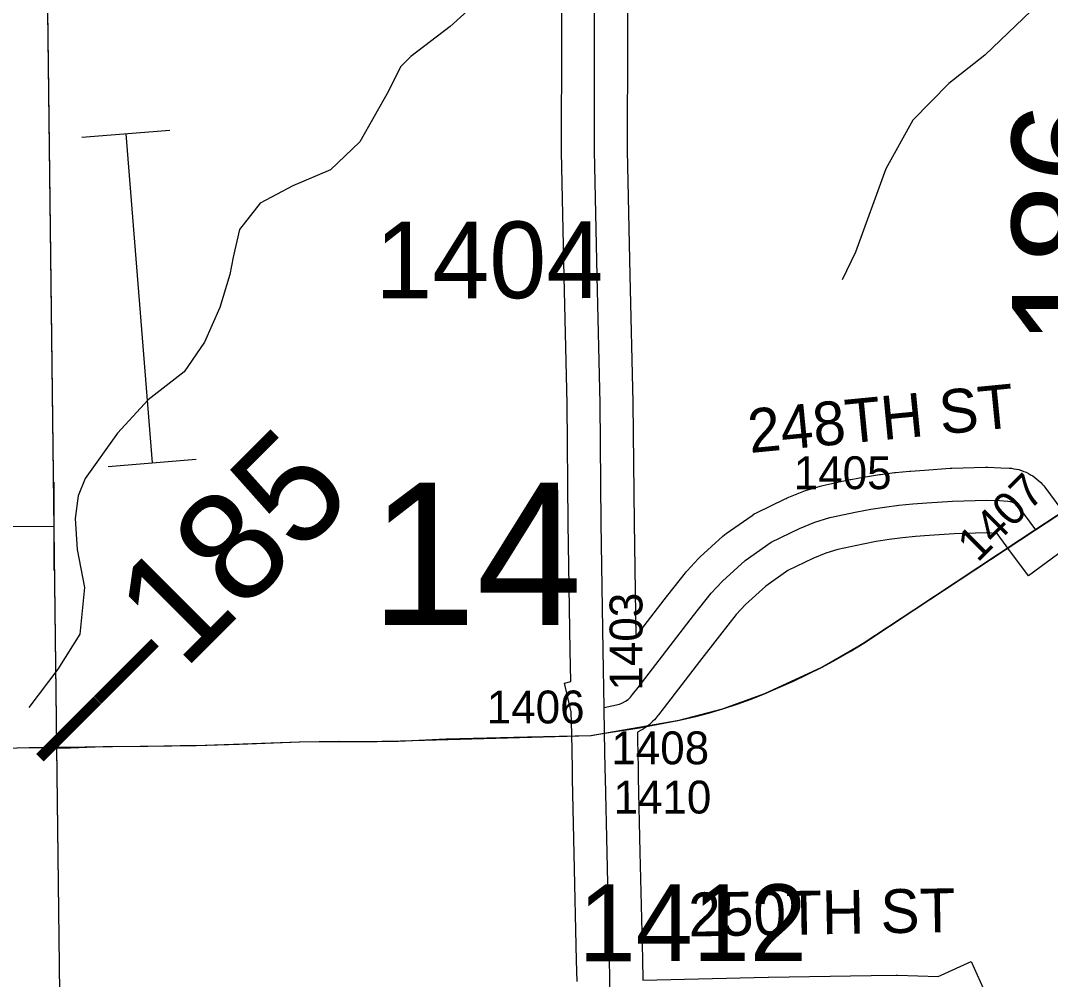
# Model space of a CAD drawing. Extents: x 23.6 to 68.7, y -63 to -29.
# Drawn here: x 48.623 to 49.563, y -48.481 to -47.606 of the extents above; entities that cross this region are included whole.
import ezdxf

# ---------------------------------------------------------------- set-up
doc = ezdxf.new("R2010")
doc.units = 0
for name, color, linetype in [('tdCoHydroRiver', 7, 'Continuous'), ('tdCoPipe2', 7, 'Continuous'), ('tdCoPriCL', 7, 'Continuous'), ('tdCoPrimary', 7, 'Continuous'), ('tdCoPriNonDiv', 7, 'Continuous'), ('tdCoPriNonDivCL', 7, 'Continuous'), ('tdCoSecRdNmbr', 7, 'Continuous'), ('tdCoSecRdTxt', 7, 'Continuous'), ('tdCoSecRteBand', 7, 'Continuous'), ('tdCoSecRteCL', 7, 'Continuous'), ('tdCoSectLine', 7, 'Continuous'), ('tdCoSectLinePart', 7, 'Continuous'), ('tdCoSectNmbr', 7, 'Continuous'), ('tdCoSurfAsphalt', 7, 'Continuous'), ('tdCoSurfConc', 7, 'Continuous'), ('tdCoSurfGravel', 7, 'Continuous'), ('tdStHwyPriRefPost1', 7, 'Continuous'), ('tdStHwyPriRefPost5', 7, 'Continuous')]:
    doc.layers.add(name, color=color, linetype=linetype)

msp = doc.modelspace()

# ---------------------------------------------------------------- linework, layer by layer
at = {"layer": 'tdCoHydroRiver'}
for points in [[(49.70834, -47.07843), (49.71487, -47.09888), (49.71853, -47.14462), (49.7, -47.18271), (49.69411, -47.22065), (49.68804, -47.24282), (49.6569, -47.28263), (49.64612, -47.308), (49.64959, -47.33638), (49.67514, -47.36293), (49.72909, -47.38918), (49.75305, -47.41417), (49.75187, -47.45049), (49.73947, -47.47115), (49.60599, -47.53576), (49.57786, -47.56132), (49.55917, -47.58363), (49.50293, -47.63791), (49.47006, -47.66353), (49.43728, -47.69704), (49.41251, -47.74151), (49.38493, -47.81759), (49.37258, -47.84298)], [(49.04301, -47.58613), (49.01488, -47.6117), (48.97886, -47.63893), (48.9695, -47.6485), (48.95869, -47.67072), (48.93236, -47.71679), (48.90581, -47.74233), (48.87124, -47.75692), (48.84142, -47.77304), (48.82274, -47.79692), (48.81671, -47.82224), (48.81372, -47.83806), (48.80458, -47.86815), (48.79072, -47.89988), (48.77207, -47.92692), (48.7392, -47.95253), (48.71112, -47.98283), (48.68158, -48.0242), (48.67544, -48.04005), (48.67251, -48.06061), (48.6744, -48.089), (48.68109, -48.12365), (48.67682, -48.16632), (48.65665, -48.19812), (48.63019, -48.23313)]]:
    msp.add_lwpolyline(points, dxfattribs=at)
at = {"layer": 'tdCoPipe2'}
for p, q in [((48.67867, -47.71271), (48.75894, -47.70632)), ((48.70259, -48.01308), (48.78301, -48.00667)), ((48.653, -48.02763), (48.65328, -48.10815))]:
    msp.add_line(p, q, dxfattribs=at)
for points in [[(48.71887, -47.70951), (48.74279, -48.00987)], [(48.65314, -48.06795), (48.54896, -48.06832), (48.55607, -48.26533)]]:
    msp.add_lwpolyline(points, dxfattribs=at)
at = {"layer": 'tdCoPriCL'}
msp.add_lwpolyline([(48.55057, -48.2717), (48.63048, -48.26972), (48.64978, -48.26985), (48.66796, -48.26997), (48.69805, -48.26874), (48.73849, -48.26849), (48.76832, -48.26799), (48.78263, -48.26775), (48.82184, -48.26652), (48.87708, -48.26454), (48.91333, -48.26405), (48.94786, -48.2643), (48.95254, -48.26405), (48.96734, -48.2638), (49.01124, -48.26183), (49.08546, -48.25986), (49.14317, -48.25863), (49.15545, -48.25671), (49.18731, -48.25172), (49.19048, -48.25112), (49.22381, -48.24482), (49.23715, -48.24181), (49.23873, -48.2414), (49.25039, -48.23838), (49.26351, -48.23453), (49.2765, -48.23026), (49.28935, -48.22557), (49.30204, -48.22048), (49.31456, -48.21498), (49.3279, -48.20909), (49.34107, -48.20286), (49.35408, -48.19628), (49.3669, -48.18936), (49.37955, -48.18211), (49.392, -48.17453), (49.43811, -48.14395), (49.53528, -48.07984), (49.5487, -48.07101), (49.60802, -48.03199)], dxfattribs=at)
at = {"layer": 'tdCoPrimary'}
for p, q in [((49.23911, -48.2414), (49.24946, -48.23872)), ((49.23911, -48.2414), (49.24946, -48.23872)), ((49.05139, -48.26077), (49.08584, -48.25986)), ((49.05139, -48.26077), (49.08584, -48.25986))]:
    msp.add_line(p, q, dxfattribs=at)
for points in [[(49.24946, -48.23872), (49.25077, -48.23838), (49.26389, -48.23453), (49.27688, -48.23026), (49.28973, -48.22557), (49.30242, -48.22048), (49.31494, -48.21498), (49.32827, -48.20909), (49.34145, -48.20286), (49.35445, -48.19628), (49.36728, -48.18936), (49.37993, -48.18211), (49.39238, -48.17453), (49.43849, -48.14395), (49.53565, -48.07984), (49.54908, -48.07101), (49.6084, -48.03199), (49.62044, -48.02404), (49.68189, -47.98341), (49.7756, -47.92324), (49.84674, -47.87639)], [(49.24946, -48.23872), (49.25077, -48.23838), (49.26389, -48.23453), (49.27688, -48.23026), (49.28973, -48.22557), (49.30242, -48.22048), (49.31494, -48.21498), (49.32827, -48.20909), (49.34145, -48.20286), (49.35445, -48.19628), (49.36728, -48.18936), (49.37993, -48.18211), (49.39238, -48.17453), (49.43849, -48.14395), (49.53565, -48.07984), (49.54908, -48.07101), (49.6084, -48.03199), (49.62044, -48.02404), (49.68189, -47.98341), (49.7756, -47.92324), (49.84674, -47.87639)], [(48.55095, -48.2717), (48.63085, -48.26972), (48.66834, -48.26997), (48.69842, -48.26874), (48.73887, -48.26849), (48.78301, -48.26775), (48.82222, -48.26652), (48.87746, -48.26454), (48.91371, -48.26405), (48.94824, -48.2643), (48.95292, -48.26405), (48.96772, -48.2638), (49.01162, -48.26183), (49.0514, -48.26077), (49.08584, -48.25986), (49.14355, -48.25863), (49.15583, -48.25671), (49.18769, -48.25172), (49.19086, -48.25112), (49.22419, -48.24482), (49.23753, -48.24181), (49.23911, -48.2414), (49.24946, -48.23872), (49.25077, -48.23838), (49.26389, -48.23453), (49.27688, -48.23026), (49.28973, -48.22557), (49.30242, -48.22048), (49.31494, -48.21498), (49.32827, -48.20909), (49.34145, -48.20286), (49.35445, -48.19628), (49.36728, -48.18936), (49.37993, -48.18211), (49.39238, -48.17453), (49.43849, -48.14395), (49.53565, -48.07984), (49.54908, -48.07101), (49.6084, -48.03199)], [(49.19086, -48.25112), (49.22419, -48.24482), (49.23753, -48.24181), (49.23911, -48.2414)], [(49.19086, -48.25112), (49.22419, -48.24482), (49.23753, -48.24181), (49.23911, -48.2414)], [(49.08584, -48.25986), (49.14355, -48.25863), (49.15583, -48.25671)], [(49.08584, -48.25986), (49.14355, -48.25863), (49.15583, -48.25671)], [(49.15583, -48.25671), (49.18769, -48.25172), (49.19086, -48.25112)], [(49.15583, -48.25671), (49.18769, -48.25172), (49.19086, -48.25112)], [(48.55095, -48.2717), (48.63085, -48.26972), (48.66834, -48.26997), (48.69842, -48.26874), (48.73887, -48.26849), (48.78301, -48.26775), (48.82222, -48.26652), (48.87746, -48.26454), (48.91371, -48.26405), (48.94824, -48.2643), (48.95292, -48.26405), (48.96772, -48.2638), (49.01162, -48.26183), (49.05139, -48.26077)], [(48.55095, -48.2717), (48.63085, -48.26972), (48.66834, -48.26997), (48.69842, -48.26874), (48.73887, -48.26849), (48.78301, -48.26775), (48.82222, -48.26652), (48.87746, -48.26454), (48.91371, -48.26405), (48.94824, -48.2643), (48.95292, -48.26405), (48.96772, -48.2638), (49.01162, -48.26183), (49.05139, -48.26077)]]:
    msp.add_lwpolyline(points, dxfattribs=at)
at = {"layer": 'tdCoPriNonDiv'}
msp.add_lwpolyline([(45.97612, -48.31599), (46.22308, -48.32276), (46.29186, -48.32383), (46.64003, -48.31278), (46.83283, -48.30352), (47.09489, -48.29783), (47.39822, -48.29117), (47.64458, -48.28772), (48.05247, -48.27982), (48.55061, -48.27169), (48.63051, -48.26971), (48.78267, -48.26774), (48.87712, -48.26454), (48.9479, -48.26429), (49.14321, -48.25862), (49.22385, -48.24481), (49.26355, -48.23452), (49.30208, -48.22047), (49.35411, -48.19627), (49.39204, -48.17452), (49.68155, -47.9834)], dxfattribs=at)
at = {"layer": 'tdCoPriNonDivCL'}
msp.add_lwpolyline([(48.55057, -48.2717), (48.63048, -48.26972), (48.66796, -48.26997), (48.69805, -48.26874), (48.73849, -48.26849), (48.78263, -48.26775), (48.82184, -48.26652), (48.87708, -48.26454), (48.91333, -48.26405), (48.94786, -48.2643), (48.95254, -48.26405), (48.96734, -48.2638), (49.01124, -48.26183), (49.05102, -48.26077), (49.08546, -48.25986), (49.14317, -48.25863), (49.15545, -48.25671), (49.18731, -48.25172), (49.19048, -48.25112), (49.22381, -48.24482), (49.23715, -48.24181), (49.23873, -48.2414), (49.24908, -48.23872), (49.25039, -48.23838), (49.26351, -48.23453), (49.2765, -48.23026), (49.28935, -48.22557), (49.30204, -48.22048), (49.31456, -48.21498), (49.3279, -48.20909), (49.34107, -48.20286), (49.35408, -48.19628), (49.3669, -48.18936), (49.37955, -48.18211), (49.392, -48.17453), (49.43811, -48.14395), (49.53528, -48.07984), (49.5487, -48.07101), (49.60802, -48.03199)], dxfattribs=at)
msp.add_lwpolyline([(48.55057, -48.2717), (48.63048, -48.26972), (48.66796, -48.26997), (48.69805, -48.26874), (48.73849, -48.26849), (48.78263, -48.26775), (48.82184, -48.26652), (48.87708, -48.26454), (48.91333, -48.26405), (48.94786, -48.2643), (48.95254, -48.26405), (48.96734, -48.2638), (49.01124, -48.26183), (49.05102, -48.26077), (49.08546, -48.25986), (49.14317, -48.25863), (49.15545, -48.25671), (49.18731, -48.25172), (49.19048, -48.25112), (49.22381, -48.24482), (49.23715, -48.24181), (49.23873, -48.2414), (49.24908, -48.23872), (49.25039, -48.23838), (49.26351, -48.23453), (49.2765, -48.23026), (49.28935, -48.22557), (49.30204, -48.22048), (49.31456, -48.21498), (49.3279, -48.20909), (49.34107, -48.20286), (49.35408, -48.19628), (49.3669, -48.18936), (49.37955, -48.18211), (49.392, -48.17453), (49.43811, -48.14395), (49.53528, -48.07984), (49.5487, -48.07101), (49.60802, -48.03199)], dxfattribs=at)
at = {"layer": 'tdCoSecRteBand'}
for points in [[(49.13072, -48.48339), (49.13036, -48.46396), (49.12814, -48.36662), (49.12814, -48.36661), (49.12814, -48.3666), (49.12662, -48.29837), (49.12642, -48.28942), (49.12642, -48.28936), (49.12642, -48.28929), (49.12583, -48.25725), (49.12546, -48.23702), (49.11937, -48.21089), (49.12496, -48.20958), (49.12444, -48.18128), (49.12444, -48.18123), (49.12444, -48.18118), (49.12271, -48.06527), (49.12271, -48.06519), (49.12271, -48.0651), (49.12173, -47.95607), (49.11902, -47.84013), (49.11902, -47.8401), (49.11902, -47.84008), (49.11655, -47.7259), (49.11655, -47.72554), (49.11655, -47.72518), (49.11679, -47.62192), (49.11655, -47.5278)], [(49.17655, -47.52768), (49.17679, -47.62184), (49.17679, -47.62192), (49.17679, -47.62199), (49.17655, -47.72496), (49.17901, -47.83875), (49.18172, -47.95488), (49.18172, -47.95509), (49.18172, -47.95531), (49.18271, -48.06447), (49.18426, -48.16866), (49.19511, -48.15462), (49.21335, -48.13097), (49.21346, -48.13082), (49.21357, -48.13068), (49.22968, -48.11029), (49.23041, -48.10938), (49.2312, -48.10852), (49.2414, -48.0975), (49.24225, -48.09657), (49.24319, -48.09572), (49.2639, -48.07681), (49.26533, -48.07552), (49.2669, -48.07441), (49.29058, -48.05781), (49.29252, -48.05644), (49.29466, -48.0554), (49.32064, -48.04274), (49.32148, -48.04233), (49.32236, -48.04197), (49.33633, -48.03621), (49.33769, -48.03565), (49.3391, -48.03523), (49.35275, -48.03112), (49.35393, -48.03076), (49.35514, -48.0305), (49.3798, -48.02524), (49.38021, -48.02516), (49.38062, -48.02508), (49.39331, -48.02274), (49.39371, -48.02267), (49.39412, -48.0226), (49.40687, -48.02061), (49.40727, -48.02055), (49.40768, -48.0205), (49.42048, -48.01885), (49.42088, -48.0188), (49.42129, -48.01876), (49.43413, -48.01746), (49.43454, -48.01742), (49.43494, -48.01739), (49.44781, -48.01644), (49.44787, -48.01644), (49.44792, -48.01644), (49.47143, -48.01479), (49.47208, -48.01475), (49.47273, -48.01473), (49.50363, -48.01391), (49.50466, -48.01388), (49.50569, -48.01392), (49.51761, -48.01442), (49.52525, -48.01475), (49.52741, -48.01484), (49.52953, -48.01524), (49.53173, -48.01565), (49.53408, -48.01609), (49.53633, -48.0169), (49.53844, -48.01765), (49.54069, -48.01846), (49.54279, -48.01962), (49.54474, -48.0207), (49.54684, -48.02186), (49.54872, -48.02333), (49.55048, -48.0247), (49.55237, -48.02618), (49.554, -48.02793), (49.55552, -48.02957), (49.55666, -48.0308), (49.55765, -48.03214), (49.5732, -48.05317)], [(49.59104, -48.07729), (49.5428, -48.11296), (49.52496, -48.08884), (49.51423, -48.07434), (49.5042, -48.07391), (49.47497, -48.07469), (49.45216, -48.07629), (49.43975, -48.0772), (49.42772, -48.07841), (49.41573, -48.07995), (49.40379, -48.08182), (49.39191, -48.08401), (49.36887, -48.08893), (49.35781, -48.09226), (49.34607, -48.09709), (49.32308, -48.10829), (49.30293, -48.12243), (49.28457, -48.13918), (49.27603, -48.14841), (49.26076, -48.16774), (49.24262, -48.19127), (49.24261, -48.19129), (49.2426, -48.1913), (49.21026, -48.23314), (49.20511, -48.2398), (49.20481, -48.24019), (49.2045, -48.24056), (49.20261, -48.24285), (49.20139, -48.24432), (49.2, -48.24563), (49.19783, -48.24766), (49.19644, -48.24897), (49.19488, -48.25009), (49.19248, -48.25183), (49.19093, -48.25295), (49.18925, -48.25386), (49.18664, -48.25528), (49.18581, -48.25573), (49.18594, -48.26274), (49.1864, -48.28814), (49.1866, -48.29703), (49.18813, -48.36526), (49.19035, -48.46266), (49.19035, -48.46273), (49.19035, -48.46279), (49.1907, -48.48194), (49.30521, -48.47918), (49.30537, -48.47917), (49.30552, -48.47917), (49.39906, -48.47785), (49.42207, -48.47753), (49.4227, -48.47752), (49.42333, -48.47753), (49.46046, -48.47857), (49.46319, -48.47734), (49.49057, -48.46509), (49.51507, -48.51986)]]:
    msp.add_lwpolyline(points, dxfattribs=at)
at = {"layer": 'tdCoSecRteCL'}
for points in [[(49.1554, -48.2333), (49.15444, -48.18073), (49.15271, -48.06483), (49.15173, -47.95558), (49.14901, -47.83943), (49.14655, -47.72525), (49.14679, -47.62192), (49.14655, -47.52772)], [(49.1554, -48.2333), (49.16954, -48.23), (49.17231, -48.22893), (49.17491, -48.22751), (49.17732, -48.22577), (49.17949, -48.22374), (49.18138, -48.22145), (49.18653, -48.21479), (49.21886, -48.17295), (49.23711, -48.14928), (49.25322, -48.12889), (49.26341, -48.11788), (49.28413, -48.09897), (49.3078, -48.08237), (49.33378, -48.06971), (49.34775, -48.06395), (49.3614, -48.05984), (49.38606, -48.05458), (49.39875, -48.05224), (49.4115, -48.05025), (49.4243, -48.04861), (49.43714, -48.04731), (49.45001, -48.04636), (49.47352, -48.04472), (49.50443, -48.0439), (49.51635, -48.0444), (49.52399, -48.04472), (49.52619, -48.04513), (49.52829, -48.04589), (49.53025, -48.04697), (49.53201, -48.04834), (49.53353, -48.04998), (49.54908, -48.07101)], [(49.16126, -48.51266), (49.16036, -48.46334), (49.15814, -48.36593), (49.15661, -48.2977), (49.15641, -48.28875), (49.15583, -48.25671), (49.1554, -48.2333)]]:
    msp.add_lwpolyline(points, dxfattribs=at)
at = {"layer": 'tdCoSectLine'}
msp.add_lwpolyline([(48.64654, -47.52092), (48.65873, -48.51835)], dxfattribs=at)
at = {"layer": 'tdCoSectLinePart'}
msp.add_lwpolyline([(48.64686, -47.54769), (48.65873, -48.51835)], dxfattribs=at)
at = {"layer": 'tdCoSurfAsphalt'}
msp.add_lwpolyline([(49.16612, -48.95559), (49.16603, -48.95162), (49.16652, -48.89811), (49.1648, -48.85471), (49.16282, -48.77629), (49.16266, -48.7654), (49.16265, -48.76469), (49.16134, -48.67863), (49.16233, -48.62462), (49.16233, -48.57851), (49.16159, -48.53067), (49.16126, -48.51266), (49.16036, -48.46334), (49.15814, -48.36593), (49.15661, -48.2977), (49.15641, -48.28875), (49.15583, -48.25671), (49.1554, -48.2333)], dxfattribs=at)
at = {"layer": 'tdCoSurfConc'}
msp.add_lwpolyline([(49.18653, -48.21479), (49.21886, -48.17295), (49.23711, -48.14928), (49.25322, -48.12889), (49.26341, -48.11788), (49.28413, -48.09897), (49.3078, -48.08237), (49.33378, -48.06971), (49.34775, -48.06395), (49.3614, -48.05984), (49.38606, -48.05458), (49.39875, -48.05224), (49.4115, -48.05025), (49.4243, -48.04861), (49.43714, -48.04731), (49.45001, -48.04636), (49.47352, -48.04472), (49.50443, -48.0439), (49.51635, -48.0444)], dxfattribs=at)
at = {"layer": 'tdCoSurfGravel'}
for points in [[(49.1554, -48.2333), (49.15444, -48.18073), (49.15271, -48.06483), (49.15173, -47.95558), (49.14901, -47.83943), (49.14655, -47.72525), (49.14679, -47.62192), (49.14655, -47.52772), (49.14655, -47.41379), (49.14433, -47.30651), (49.14186, -47.21477), (49.14063, -47.13019), (49.1357, -47.02365), (49.13298, -46.96817), (49.13372, -46.93167), (49.13496, -46.88975), (49.1352, -46.85645), (49.13545, -46.81996), (49.1357, -46.74203), (49.13348, -46.65917), (49.13249, -46.58445), (49.13175, -46.54104), (49.13158, -46.50754)], [(49.51635, -48.0444), (49.52399, -48.04472), (49.52619, -48.04513), (49.52829, -48.04589), (49.53025, -48.04697), (49.53201, -48.04834), (49.53353, -48.04998), (49.54908, -48.07101)], [(49.1554, -48.2333), (49.16954, -48.23), (49.17231, -48.22893), (49.17491, -48.22751), (49.17732, -48.22577), (49.17949, -48.22374), (49.18138, -48.22145), (49.18653, -48.21479)]]:
    msp.add_lwpolyline(points, dxfattribs=at)

# ---------------------------------------------------------------- texts
at = {"layer": 'tdCoSecRdNmbr'}
for s, height, rotation, p in [('1404', 0.07, 0.03802, (48.94648, -47.85972)), ('1405', 0.03, 0.03827, (49.32857, -48.03396)), ('1407', 0.03, 45.03704, (49.49632, -48.10151)), ('1403', 0.03, 90.03607, (49.19046, -48.21773)), ('1406', 0.03, 0.03806, (49.04834, -48.24777)), ('1408', 0.03, 0.03806, (49.16202, -48.28506)), ('1410', 0.03, 0.03806, (49.16406, -48.33001)), ('1412', 0.07, 0.03821, (49.13217, -48.46474))]:
    msp.add_text(s, height=height, rotation=rotation, dxfattribs=at).set_placement(p)
at = {"layer": 'tdCoSecRdTxt'}
for s, rotation, p in [('248TH ST', 5.55972, (49.28857, -48.00096)), ('250TH ST', 0.97346, (49.23263, -48.44224))]:
    msp.add_text(s, height=0.04, rotation=rotation, dxfattribs=at).set_placement(p)
at = {"layer": 'tdCoSectNmbr'}
msp.add_text('14', height=0.13, rotation=0.03817, dxfattribs=at).set_placement((48.9421, -48.15799))
at = {"layer": 'tdStHwyPriRefPost1'}
for s, rotation, p in [('‒‒186', 90, (49.62768, -48.05195)), ('‒‒185', 45, (48.66645, -48.30508))]:
    msp.add_text(s, height=0.1, rotation=rotation, dxfattribs=at).set_placement(p)
at = {"layer": 'tdStHwyPriRefPost5'}
msp.add_text('‒‒185', height=0.1, rotation=45, dxfattribs=at).set_placement((48.66645, -48.30508))

doc.saveas('drawing.dxf')
